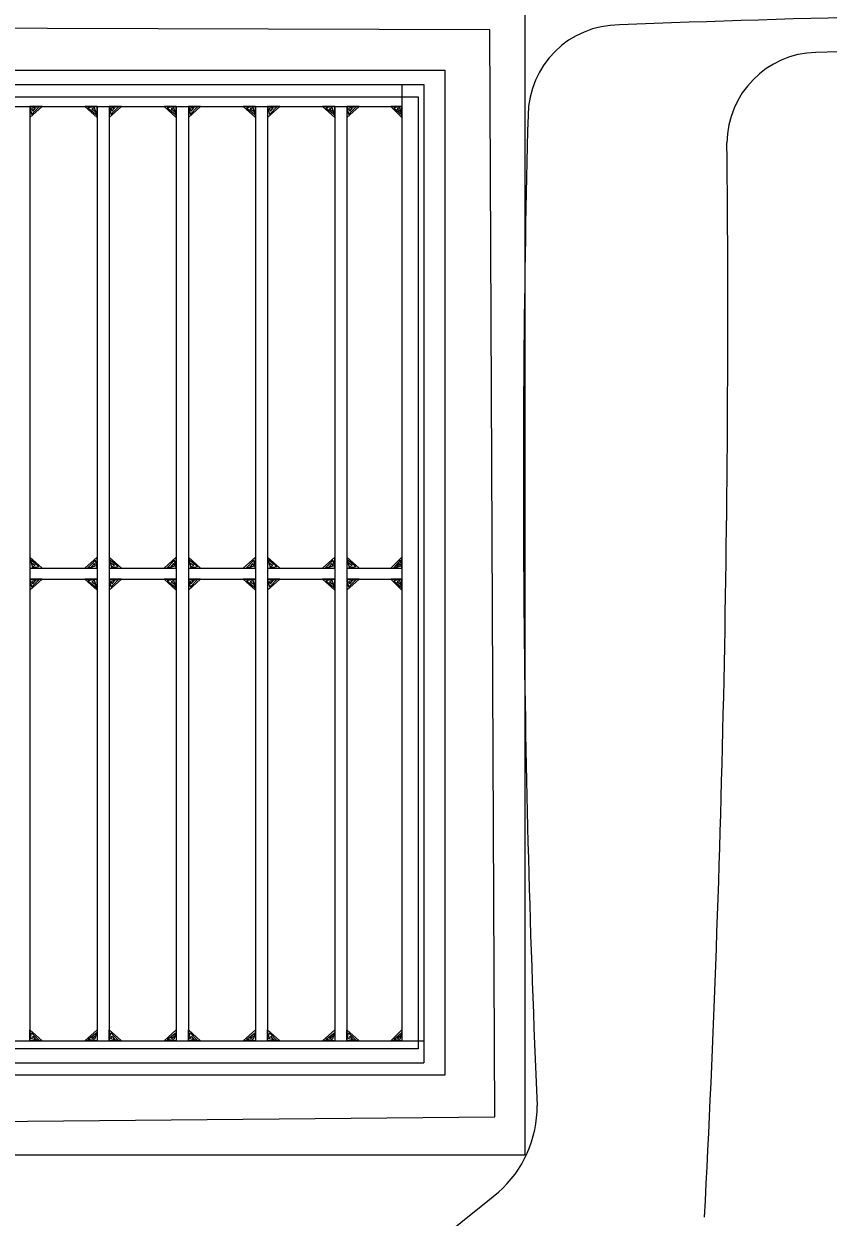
# Model space of a CAD drawing. Extents: x 636183 to 639890, y 299162 to 300538.
# Drawn here: x 636713.6 to 636753.2, y 300166.8 to 300225.5 of the extents above; entities that cross this region are included whole.
import ezdxf

# ---------------------------------------------------------------- set-up
doc = ezdxf.new("R2010")
doc.units = 0
doc.layers.add('Default', color=7, linetype='Continuous')

msp = doc.modelspace()

# ---------------------------------------------------------------- linework, layer by layer
at = {"layer": 'Default'}
for p, q in [((636658.298, 300222.551), (636733.325, 300222.551)), ((636732.243, 300222.551), (636732.243, 300175.485)), ((636733.325, 300222.551), (636733.325, 300174.403)), ((636658.298, 300221.469), (636732.243, 300221.469)), ((636713.947, 300221.469), (636713.947, 300175.485)), ((636717.245, 300221.469), (636717.245, 300175.485)), ((636717.845, 300221.469), (636717.845, 300175.485)), ((636721.143, 300221.469), (636721.143, 300175.485)), ((636721.742, 300221.469), (636721.742, 300175.485)), ((636725.041, 300221.469), (636725.041, 300175.485)), ((636725.64, 300221.469), (636725.64, 300175.485)), ((636728.938, 300221.469), (636728.938, 300175.485)), ((636729.538, 300221.469), (636729.538, 300175.485)), ((636729.538, 300221.469), (636729.538, 300175.485)), ((636713.947, 300198.748), (636717.245, 300198.748)), ((636717.845, 300198.748), (636721.143, 300198.748)), ((636721.742, 300198.748), (636725.041, 300198.748)), ((636725.64, 300198.748), (636728.938, 300198.748)), ((636729.538, 300198.748), (636732.243, 300198.748)), ((636713.947, 300198.207), (636717.245, 300198.207)), ((636717.845, 300198.207), (636721.143, 300198.207)), ((636721.742, 300198.207), (636725.041, 300198.207)), ((636725.64, 300198.207), (636728.938, 300198.207)), ((636729.538, 300198.207), (636732.243, 300198.207)), ((636659.38, 300175.485), (636733.325, 300175.485)), ((636658.298, 300174.403), (636733.325, 300174.403))]:
    msp.add_line(p, q, dxfattribs=at)
for points in [[(636653.321, 300227.182), (636738.289, 300227.182), (636738.289, 300169.865), (636653.321, 300169.865)], [(636654.944, 300225.489), (636655.446, 300170.994), (636736.813, 300171.747), (636736.562, 300225.238)], [(636657.256, 300223.247), (636734.354, 300223.247), (636734.354, 300173.8), (636657.256, 300173.8)], [(636658.564, 300221.945), (636733.046, 300221.945), (636733.046, 300175.101), (636658.564, 300175.101)]]:
    msp.add_lwpolyline(points, close=True, dxfattribs=at)
for points in [[(636713.947, 300221.469), (636713.947, 300220.928), (636714.546, 300221.469), (636713.947, 300221.469), (636714.03, 300221.069), (636714.414, 300221.467), (636714.018, 300221.362), (636714.088, 300221.236), (636714.216, 300221.404)], [(636717.245, 300221.469), (636716.646, 300221.469), (636717.245, 300220.928), (636717.245, 300221.469), (636716.801, 300221.394), (636717.243, 300221.048), (636717.127, 300221.405), (636716.988, 300221.342), (636717.175, 300221.226)], [(636717.845, 300221.469), (636717.845, 300220.928), (636718.444, 300221.469), (636717.845, 300221.469), (636717.928, 300221.069), (636718.312, 300221.467), (636717.916, 300221.362), (636717.986, 300221.236), (636718.113, 300221.404)], [(636721.143, 300221.469), (636720.543, 300221.469), (636721.143, 300220.928), (636721.143, 300221.469), (636720.699, 300221.394), (636721.141, 300221.048), (636721.025, 300221.405), (636720.886, 300221.342), (636721.072, 300221.226)], [(636721.742, 300221.469), (636721.742, 300220.928), (636722.342, 300221.469), (636721.742, 300221.469), (636721.825, 300221.069), (636722.21, 300221.467), (636721.814, 300221.362), (636721.884, 300221.236), (636722.011, 300221.404)], [(636725.041, 300221.469), (636724.441, 300221.469), (636725.041, 300220.928), (636725.041, 300221.469), (636724.597, 300221.394), (636725.039, 300221.048), (636724.923, 300221.405), (636724.784, 300221.342), (636724.969, 300221.226)], [(636725.64, 300221.469), (636725.64, 300220.928), (636726.24, 300221.469), (636725.64, 300221.469), (636725.723, 300221.069), (636726.107, 300221.467), (636725.711, 300221.362), (636725.781, 300221.236), (636725.909, 300221.404)], [(636728.938, 300221.469), (636728.339, 300221.469), (636728.938, 300220.928), (636728.938, 300221.469), (636728.495, 300221.394), (636728.937, 300221.048), (636728.82, 300221.405), (636728.681, 300221.342), (636728.867, 300221.226)], [(636729.538, 300221.469), (636729.538, 300220.928), (636730.138, 300221.469), (636729.538, 300221.469), (636729.621, 300221.069), (636730.005, 300221.467), (636729.609, 300221.362), (636729.679, 300221.236), (636729.807, 300221.404)], [(636732.243, 300221.469), (636731.702, 300221.469), (636732.243, 300220.928), (636732.243, 300221.469), (636731.843, 300221.394), (636732.241, 300221.048), (636732.137, 300221.405), (636732.011, 300221.342), (636732.179, 300221.226)], [(636713.947, 300198.748), (636714.546, 300198.748), (636713.947, 300199.289), (636713.947, 300198.748), (636714.391, 300198.822), (636713.951, 300199.168), (636714.066, 300198.811), (636714.205, 300198.874), (636714.019, 300198.989)], [(636717.245, 300198.748), (636717.245, 300199.289), (636716.646, 300198.748), (636717.245, 300198.748), (636717.163, 300199.148), (636716.78, 300198.749), (636717.176, 300198.854), (636717.105, 300198.98), (636716.977, 300198.812)], [(636717.845, 300198.748), (636718.444, 300198.748), (636717.845, 300199.289), (636717.845, 300198.748), (636718.288, 300198.822), (636717.848, 300199.168), (636717.964, 300198.811), (636718.103, 300198.874), (636717.917, 300198.989)], [(636721.143, 300198.748), (636721.143, 300199.289), (636720.543, 300198.748), (636721.143, 300198.748), (636721.061, 300199.148), (636720.678, 300198.749), (636721.073, 300198.854), (636721.003, 300198.98), (636720.875, 300198.812)], [(636721.742, 300198.748), (636722.342, 300198.748), (636721.742, 300199.289), (636721.742, 300198.748), (636722.186, 300198.822), (636721.746, 300199.168), (636721.861, 300198.811), (636722, 300198.874), (636721.815, 300198.989)], [(636725.041, 300198.748), (636725.041, 300199.289), (636724.441, 300198.748), (636725.041, 300198.748), (636724.959, 300199.148), (636724.575, 300198.749), (636724.97, 300198.854), (636724.901, 300198.98), (636724.773, 300198.812)], [(636725.64, 300198.748), (636726.24, 300198.748), (636725.64, 300199.289), (636725.64, 300198.748), (636726.084, 300198.822), (636725.643, 300199.168), (636725.759, 300198.811), (636725.898, 300198.874), (636725.712, 300198.989)], [(636728.938, 300198.748), (636728.938, 300199.289), (636728.339, 300198.748), (636728.938, 300198.748), (636728.856, 300199.148), (636728.472, 300198.749), (636728.868, 300198.854), (636728.799, 300198.98), (636728.671, 300198.812)], [(636729.538, 300198.748), (636730.138, 300198.748), (636729.538, 300199.289), (636729.538, 300198.748), (636729.982, 300198.822), (636729.541, 300199.168), (636729.657, 300198.811), (636729.796, 300198.874), (636729.61, 300198.989)], [(636732.243, 300198.748), (636732.243, 300199.289), (636731.702, 300198.748), (636732.243, 300198.748), (636732.169, 300199.148), (636731.823, 300198.749), (636732.18, 300198.854), (636732.117, 300198.98), (636732.001, 300198.812)], [(636713.947, 300198.207), (636713.947, 300197.666), (636714.546, 300198.207), (636713.947, 300198.207), (636714.03, 300197.806), (636714.414, 300198.205), (636714.018, 300198.099), (636714.088, 300197.974), (636714.216, 300198.142)], [(636717.245, 300198.207), (636716.646, 300198.207), (636717.245, 300197.666), (636717.245, 300198.207), (636716.801, 300198.132), (636717.243, 300197.786), (636717.127, 300198.143), (636716.988, 300198.08), (636717.175, 300197.964)], [(636717.845, 300198.207), (636717.845, 300197.666), (636718.444, 300198.207), (636717.845, 300198.207), (636717.928, 300197.806), (636718.312, 300198.205), (636717.916, 300198.099), (636717.986, 300197.974), (636718.113, 300198.142)], [(636721.143, 300198.207), (636720.543, 300198.207), (636721.143, 300197.666), (636721.143, 300198.207), (636720.699, 300198.132), (636721.141, 300197.786), (636721.025, 300198.143), (636720.886, 300198.08), (636721.072, 300197.964)], [(636721.742, 300198.207), (636721.742, 300197.666), (636722.342, 300198.207), (636721.742, 300198.207), (636721.825, 300197.806), (636722.21, 300198.205), (636721.814, 300198.099), (636721.884, 300197.974), (636722.011, 300198.142)], [(636725.041, 300198.207), (636724.441, 300198.207), (636725.041, 300197.666), (636725.041, 300198.207), (636724.597, 300198.132), (636725.039, 300197.786), (636724.923, 300198.143), (636724.784, 300198.08), (636724.969, 300197.964)], [(636725.64, 300198.207), (636725.64, 300197.666), (636726.24, 300198.207), (636725.64, 300198.207), (636725.723, 300197.806), (636726.107, 300198.205), (636725.711, 300198.099), (636725.781, 300197.974), (636725.909, 300198.142)], [(636728.938, 300198.207), (636728.339, 300198.207), (636728.938, 300197.666), (636728.938, 300198.207), (636728.495, 300198.132), (636728.937, 300197.786), (636728.82, 300198.143), (636728.681, 300198.08), (636728.867, 300197.964)], [(636729.538, 300198.207), (636729.538, 300197.666), (636730.138, 300198.207), (636729.538, 300198.207), (636729.621, 300197.806), (636730.005, 300198.205), (636729.609, 300198.099), (636729.679, 300197.974), (636729.807, 300198.142)], [(636732.243, 300198.207), (636731.702, 300198.207), (636732.243, 300197.666), (636732.243, 300198.207), (636731.843, 300198.132), (636732.241, 300197.786), (636732.137, 300198.143), (636732.011, 300198.08), (636732.179, 300197.964)], [(636713.947, 300175.485), (636713.947, 300176.026), (636714.546, 300175.485), (636713.947, 300175.485), (636714.03, 300175.886), (636714.414, 300175.487), (636714.018, 300175.592), (636714.088, 300175.718), (636714.216, 300175.549)], [(636717.245, 300175.485), (636716.646, 300175.485), (636717.245, 300176.026), (636717.245, 300175.485), (636716.801, 300175.559), (636717.243, 300175.906), (636717.127, 300175.549), (636716.988, 300175.612), (636717.175, 300175.727)], [(636717.845, 300175.485), (636717.845, 300176.026), (636718.444, 300175.485), (636717.845, 300175.485), (636717.928, 300175.886), (636718.312, 300175.487), (636717.916, 300175.592), (636717.986, 300175.718), (636718.113, 300175.549)], [(636721.143, 300175.485), (636720.543, 300175.485), (636721.143, 300176.026), (636721.143, 300175.485), (636720.699, 300175.559), (636721.141, 300175.906), (636721.025, 300175.549), (636720.886, 300175.612), (636721.072, 300175.727)], [(636721.742, 300175.485), (636721.742, 300176.026), (636722.342, 300175.485), (636721.742, 300175.485), (636721.825, 300175.886), (636722.21, 300175.487), (636721.814, 300175.592), (636721.884, 300175.718), (636722.011, 300175.549)], [(636725.041, 300175.485), (636724.441, 300175.485), (636725.041, 300176.026), (636725.041, 300175.485), (636724.597, 300175.559), (636725.039, 300175.906), (636724.923, 300175.549), (636724.784, 300175.612), (636724.969, 300175.727)], [(636725.64, 300175.485), (636725.64, 300176.026), (636726.24, 300175.485), (636725.64, 300175.485), (636725.723, 300175.886), (636726.107, 300175.487), (636725.711, 300175.592), (636725.781, 300175.718), (636725.909, 300175.549)], [(636728.938, 300175.485), (636728.339, 300175.485), (636728.938, 300176.026), (636728.938, 300175.485), (636728.495, 300175.559), (636728.937, 300175.906), (636728.82, 300175.549), (636728.681, 300175.612), (636728.867, 300175.727)], [(636729.538, 300175.485), (636729.538, 300176.026), (636730.138, 300175.485), (636729.538, 300175.485), (636729.621, 300175.886), (636730.005, 300175.487), (636729.609, 300175.592), (636729.679, 300175.718), (636729.807, 300175.549)], [(636732.243, 300175.485), (636731.702, 300175.485), (636732.243, 300176.026), (636732.243, 300175.485), (636731.843, 300175.559), (636732.241, 300175.906), (636732.137, 300175.549), (636732.011, 300175.612), (636732.179, 300175.727)]]:
    msp.add_lwpolyline(points, dxfattribs=at)
for centre, radius, start, end in [((636772.142, 299497.351), 728.712, 87.987258, 92.296273), ((636742.944, 300220.981), 4.497, 90, 179.38046), ((636752.732, 300219.634), 4.497, 91.57126, 179.51728), ((636771.864, 299585.251), 639.168, 88.555956, 91.726307), ((637439.648, 300203.11), 701.43, 178.536123, 182.517031), ((635886.906, 300211.174), 861.371, 357.047981, 0.565263), ((636733.274, 300172.254), 5.621, 311.4205, 0.52658), ((635250.783, 302005.663), 2363.405, 307.387982, 308.964799)]:
    msp.add_arc(centre, radius, start, end, dxfattribs=at)

doc.saveas('drawing.dxf')
